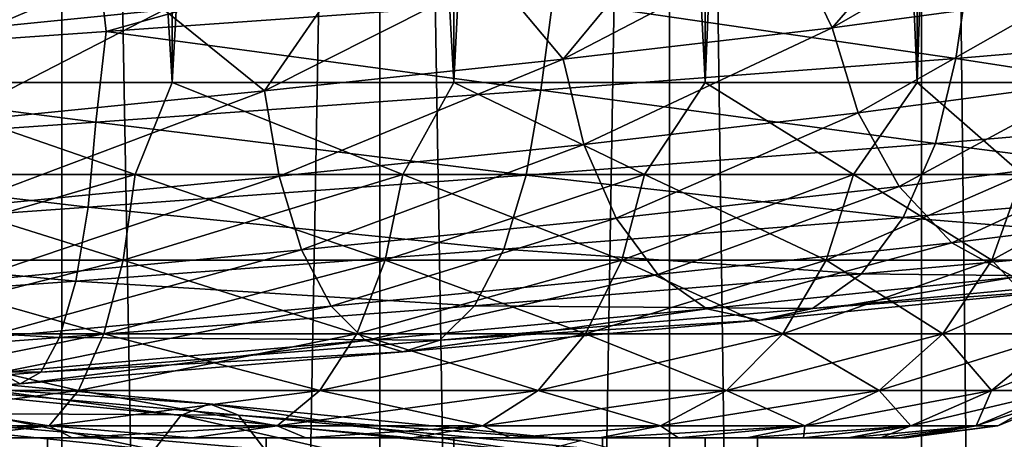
# Model space of a CAD drawing. Header units: metres. Extents: x -109 to 109, y -917 to 389.
# Tile 461 of 656: x 3 to 10, y -437 to -434. Entities that reach past the tile are written whole.
import ezdxf

# ---------------------------------------------------------------- set-up
doc = ezdxf.new("R2010")
doc.units = ezdxf.units.M
doc.layers.add('solid_24503124_XXX_01_SW0001_01', color=7, linetype='CONTINUOUS')

msp = doc.modelspace()

# ---------------------------------------------------------------- linework, layer by layer
at = {"layer": 'solid_24503124_XXX_01_SW0001_01'}
for points in [[(2.204994, -399, -388.454315), (2.204994, -434.5, -388.454315), (4.3349, -434.5, -389.060333)], [(4.3349, -399, -389.060333), (2.204994, -399, -388.454315), (4.3349, -434.5, -389.060333)], [(4.3349, -399, -411.439667), (4.3349, -434.5, -411.439667), (2.204994, -434.5, -412.045685)], [(2.204994, -399, -412.045685), (4.3349, -399, -411.439667), (2.204994, -434.5, -412.045685)], [(4.3349, -399, -389.060333), (4.3349, -434.5, -389.060333), (6.317186, -434.5, -390.047394)], [(6.317186, -399, -390.047394), (4.3349, -399, -389.060333), (6.317186, -434.5, -390.047394)], [(6.317186, -399, -410.452606), (6.317186, -434.5, -410.452606), (4.3349, -434.5, -411.439667)], [(4.3349, -399, -411.439667), (6.317186, -399, -410.452606), (4.3349, -434.5, -411.439667)], [(6.317186, -399, -390.047394), (6.317186, -434.5, -390.047394), (8.084348, -434.5, -391.381897)], [(8.084348, -399, -391.381897), (6.317186, -399, -390.047394), (8.084348, -434.5, -391.381897)], [(8.084348, -399, -409.118103), (8.084348, -434.5, -409.118103), (6.317186, -434.5, -410.452606)], [(6.317186, -399, -410.452606), (8.084348, -399, -409.118103), (6.317186, -434.5, -410.452606)], [(8.084348, -399, -391.381897), (8.084348, -434.5, -391.381897), (9.576207, -434.5, -393.018372)], [(9.576207, -399, -393.018372), (8.084348, -399, -391.381897), (9.576207, -434.5, -393.018372)], [(9.576207, -399, -407.481628), (9.576207, -434.5, -407.481628), (8.084348, -434.5, -409.118103)], [(8.084348, -399, -409.118103), (9.576207, -399, -407.481628), (8.084348, -434.5, -409.118103)], [(9.576207, -399, -393.018372), (9.576207, -434.5, -393.018372), (10.74196, -434.5, -394.901154)], [(10.74196, -399, -394.901154), (9.576207, -399, -393.018372), (10.74196, -434.5, -394.901154)], [(10.74196, -399, -405.598846), (10.74196, -434.5, -405.598846), (9.576207, -434.5, -407.481628)], [(9.576207, -399, -407.481628), (10.74196, -399, -405.598846), (9.576207, -434.5, -407.481628)], [(1.199402, -410, 12.944548), (1.198704, -535, 12.944597), (3.557269, -535, 12.503851)], [(1.19961, -410, -12.944529), (3.557269, -535, -12.503851), (1.198704, -535, -12.944597)], [(1.199402, -410, 12.944548), (3.557269, -535, 12.503851), (3.557692, -410, 12.503706)], [(3.557568, -410, -12.503741), (3.557269, -535, -12.503851), (1.19961, -410, -12.944529)], [(3.557692, -410, 12.503706), (3.557269, -535, 12.503851), (5.795265, -535, 11.636799)], [(5.79467, -410, -11.637084), (5.795265, -535, -11.636799), (3.557269, -535, -12.503851)], [(5.79467, -410, -11.637084), (3.557269, -535, -12.503851), (3.557568, -410, -12.503741)], [(3.557692, -410, 12.503706), (5.795265, -535, 11.636799), (5.794521, -410, 11.637158)], [(5.794521, -410, 11.637158), (5.795265, -535, 11.636799), (7.834196, -535, 10.374236)], [(5.794521, -410, 11.637158), (7.834196, -535, 10.374236), (7.834294, -410, 10.374181)], [(7.834188, -410, -10.374262), (5.795265, -535, -11.636799), (5.79467, -410, -11.637084)], [(7.834188, -410, -10.374262), (7.834196, -535, -10.374236), (5.795265, -535, -11.636799)], [(7.834188, -410, -10.374262), (9.606456, -535, -8.758754), (7.834196, -535, -10.374236)], [(9.607141, -410, -8.758013), (9.606456, -535, -8.758754), (7.834188, -410, -10.374262)], [(7.834294, -410, 10.374181), (7.834196, -535, 10.374236), (9.606456, -535, 8.758754)], [(7.834294, -410, 10.374181), (9.606456, -535, 8.758754), (9.607066, -410, 8.758096)], [(9.607066, -410, 8.758096), (9.606456, -535, 8.758754), (11.053084, -535, 6.843201)], [(11.052779, -410, -6.843673), (11.053084, -535, -6.843201), (9.606456, -535, -8.758754)], [(11.052779, -410, -6.843673), (9.606456, -535, -8.758754), (9.607141, -410, -8.758013)], [(9.607066, -410, 8.758096), (11.053084, -535, 6.843201), (11.052835, -410, 6.84358)], [(8.977193, -434.115753, 10.214256), (9.613225, -433.386261, 9.478174), (10.458825, -433.266937, 8.535182)], [(10.600229, -433.895691, 8.517515), (8.977193, -434.115753, 10.214256), (10.458825, -433.266937, 8.535182)], [(4.983043, -433.290161, 12.650865), (3.056157, -434.113098, 13.148676), (2.732129, -433.514954, 13.31869)], [(4.983043, -433.290161, 12.650865), (4.27761, -433.990753, 12.804062), (3.056157, -434.113098, 13.148676)], [(6.926971, -433.283905, 17.586075), (3.797956, -433.508698, 18.514425), (3.87044, -434.143372, 18.600361)], [(6.926971, -433.283905, 17.586075), (3.87044, -434.143372, 18.600361), (7.013315, -433.918579, 17.658213)], [(8.977193, -434.115753, 10.214256), (8.682732, -433.505981, 10.336784), (9.613225, -433.386261, 9.478174)], [(12.58093, -433.473969, 14.23753), (9.941589, -433.69574, 16.190178), (12.478777, -434.109497, 14.19836)], [(3.797956, -433.508698, 18.514425), (0.556097, -433.735077, 18.892897), (0.617241, -434.369385, 18.989861)], [(3.797956, -433.508698, 18.514425), (0.617241, -434.369385, 18.989861), (3.87044, -434.143372, 18.600361)], [(7.085695, -434.337372, 11.606003), (7.672497, -433.626556, 11.106738), (8.682732, -433.505981, 10.336784)], [(8.977193, -434.115753, 10.214256), (7.085695, -434.337372, 11.606003), (8.682732, -433.505981, 10.336784)], [(7.085695, -434.337372, 11.606003), (6.59323, -433.747772, 11.779764), (7.672497, -433.626556, 11.106738)], [(4.983748, -434.560608, 12.652656), (5.459175, -433.86908, 12.346911), (6.59323, -433.747772, 11.779764)], [(7.085695, -434.337372, 11.606003), (4.983748, -434.560608, 12.652656), (6.59323, -433.747772, 11.779764)], [(9.941589, -433.69574, 16.190178), (7.013315, -433.918579, 17.658213), (9.849493, -434.331116, 16.132963)], [(9.941589, -433.69574, 16.190178), (9.849493, -434.331116, 16.132963), (12.478777, -434.109497, 14.19836)], [(4.983748, -434.560608, 12.652656), (4.27761, -433.990753, 12.804062), (5.459175, -433.86908, 12.346911)], [(7.013315, -433.918579, 17.658213), (3.87044, -434.143372, 18.600361), (6.927676, -434.554352, 17.587866)], [(7.013315, -433.918579, 17.658213), (6.927676, -434.554352, 17.587866), (9.849493, -434.331116, 16.132963)], [(9.161807, -434.714325, 10.424311), (8.977193, -434.115753, 10.214256), (10.600229, -433.895691, 8.517515)], [(10.818222, -434.494263, 8.692677), (9.161807, -434.714325, 10.424311), (10.600229, -433.895691, 8.517515)], [(2.732516, -434.7854, 13.320576), (3.056157, -434.113098, 13.148676), (4.27761, -433.990753, 12.804062)], [(4.983748, -434.560608, 12.652656), (2.732516, -434.7854, 13.320576), (4.27761, -433.990753, 12.804062)], [(3.87044, -434.143372, 18.600361), (0.617241, -434.369385, 18.989861), (3.798342, -434.779144, 18.51631)], [(3.87044, -434.143372, 18.600361), (3.798342, -434.779144, 18.51631), (6.927676, -434.554352, 17.587866)], [(7.231411, -434.935974, 11.844678), (7.085695, -434.337372, 11.606003), (8.977193, -434.115753, 10.214256)], [(9.161807, -434.714325, 10.424311), (7.231411, -434.935974, 11.844678), (8.977193, -434.115753, 10.214256)], [(12.478777, -434.109497, 14.19836), (9.849493, -434.331116, 16.132963), (12.29527, -434.708679, 13.989567)], [(0.617241, -434.369385, 18.989861), (0.556153, -435.005524, 18.894821), (3.798342, -434.779144, 18.51631)], [(5.086239, -435.15921, 12.912856), (4.983748, -434.560608, 12.652656), (7.085695, -434.337372, 11.606003)], [(7.231411, -434.935974, 11.844678), (5.086239, -435.15921, 12.912856), (7.085695, -434.337372, 11.606003)], [(9.849493, -434.331116, 16.132963), (6.927676, -434.554352, 17.587866), (9.704652, -434.930328, 15.89572)], [(9.849493, -434.331116, 16.132963), (9.704652, -434.930328, 15.89572), (12.29527, -434.708679, 13.989567)], [(2.204994, -434.5, -388.454315), (2.068986, -435.147034, -388.516205), (4.075107, -435.147034, -389.053741)], [(2.204994, -434.5, -412.045685), (4.075107, -435.147034, -411.446259), (2.068986, -435.147034, -411.983795)], [(4.3349, -434.5, -389.060333), (2.204994, -434.5, -388.454315), (4.075107, -435.147034, -389.053741)], [(2.204994, -434.5, -412.045685), (4.3349, -434.5, -411.439667), (4.075107, -435.147034, -411.446259)], [(4.3349, -434.5, -389.060333), (4.075107, -435.147034, -389.053741), (5.957407, -435.147034, -389.931458)], [(4.3349, -434.5, -411.439667), (5.957407, -435.147034, -410.568542), (4.075107, -435.147034, -411.446259)], [(6.317186, -434.5, -390.047394), (4.3349, -434.5, -389.060333), (5.957407, -435.147034, -389.931458)], [(4.3349, -434.5, -411.439667), (6.317186, -434.5, -410.452606), (5.957407, -435.147034, -410.568542)], [(6.317186, -434.5, -390.047394), (5.957407, -435.147034, -389.931458), (7.658695, -435.147034, -391.122711)], [(6.317186, -434.5, -410.452606), (7.658695, -435.147034, -409.377289), (5.957407, -435.147034, -410.568542)], [(8.084348, -434.5, -391.381897), (6.317186, -434.5, -390.047394), (7.658695, -435.147034, -391.122711)], [(6.317186, -434.5, -410.452606), (8.084348, -434.5, -409.118103), (7.658695, -435.147034, -409.377289)], [(8.084348, -434.5, -391.381897), (7.658695, -435.147034, -391.122711), (9.127277, -435.147034, -392.591309)], [(8.084348, -434.5, -409.118103), (9.127277, -435.147034, -407.908691), (7.658695, -435.147034, -409.377289)], [(9.576207, -434.5, -393.018372), (8.084348, -434.5, -391.381897), (9.127277, -435.147034, -392.591309)], [(8.084348, -434.5, -409.118103), (9.576207, -434.5, -407.481628), (9.127277, -435.147034, -407.908691)], [(9.576207, -434.5, -393.018372), (9.127277, -435.147034, -392.591309), (10.318532, -435.147034, -394.292603)], [(9.576207, -434.5, -407.481628), (10.318532, -435.147034, -406.207397), (9.127277, -435.147034, -407.908691)], [(9.448726, -435.232086, 10.750766), (9.161807, -434.714325, 10.424311), (10.818222, -434.494263, 8.692677)], [(11.157013, -435.012024, 8.964903), (9.448726, -435.232086, 10.750766), (10.818222, -434.494263, 8.692677)], [(10.74196, -434.5, -394.901154), (9.576207, -434.5, -393.018372), (10.318532, -435.147034, -394.292603)], [(9.576207, -434.5, -407.481628), (10.74196, -434.5, -405.598846), (10.318532, -435.147034, -406.207397)], [(2.788709, -435.384003, 13.594511), (2.732516, -434.7854, 13.320576), (4.983748, -434.560608, 12.652656)], [(5.086239, -435.15921, 12.912856), (2.788709, -435.384003, 13.594511), (4.983748, -434.560608, 12.652656)], [(6.927676, -434.554352, 17.587866), (3.798342, -434.779144, 18.51631), (6.825801, -435.153564, 17.329227)], [(6.927676, -434.554352, 17.587866), (6.825801, -435.153564, 17.329227), (9.704652, -434.930328, 15.89572)], [(7.457875, -435.453735, 12.215615), (7.231411, -434.935974, 11.844678), (9.161807, -434.714325, 10.424311)], [(9.448726, -435.232086, 10.750766), (7.457875, -435.453735, 12.215615), (9.161807, -434.714325, 10.424311)], [(12.29527, -434.708679, 13.989567), (9.704652, -434.930328, 15.89572), (12.00929, -435.227448, 13.664178)], [(3.798342, -434.779144, 18.51631), (0.556153, -435.005524, 18.894821), (3.742486, -435.378357, 18.244019)], [(3.798342, -434.779144, 18.51631), (3.742486, -435.378357, 18.244019), (6.825801, -435.153564, 17.329227)], [(9.704652, -434.930328, 15.89572), (6.825801, -435.153564, 17.329227), (9.478928, -435.449097, 15.525994)], [(9.704652, -434.930328, 15.89572), (9.478928, -435.449097, 15.525994), (12.00929, -435.227448, 13.664178)], [(5.245523, -435.676971, 13.317245), (5.086239, -435.15921, 12.912856), (7.231411, -434.935974, 11.844678)], [(7.457875, -435.453735, 12.215615), (5.245523, -435.676971, 13.317245), (7.231411, -434.935974, 11.844678)], [(0.556153, -435.005524, 18.894821), (0.547975, -435.604736, 18.616962), (3.742486, -435.378357, 18.244019)], [(9.820876, -435.628601, 11.1742), (9.448726, -435.232086, 10.750766), (11.157013, -435.012024, 8.964903)], [(11.596448, -435.408539, 9.317998), (9.820876, -435.628601, 11.1742), (11.157013, -435.012024, 8.964903)], [(2.068986, -435.147034, -388.516205), (2.02556, -435.75058, -388.762482), (3.989575, -435.75058, -389.288727)], [(4.075107, -435.147034, -411.446259), (3.989575, -435.75058, -411.211273), (2.02556, -435.75058, -411.737518)], [(2.068986, -435.147034, -411.983795), (4.075107, -435.147034, -411.446259), (2.02556, -435.75058, -411.737518)], [(4.075107, -435.147034, -389.053741), (2.068986, -435.147034, -388.516205), (3.989575, -435.75058, -389.288727)], [(2.876043, -435.901764, 14.020247), (2.788709, -435.384003, 13.594511), (5.086239, -435.15921, 12.912856)], [(5.245523, -435.676971, 13.317245), (2.876043, -435.901764, 14.020247), (5.086239, -435.15921, 12.912856)], [(6.825801, -435.153564, 17.329227), (3.742486, -435.378357, 18.244019), (6.667037, -435.672333, 16.926161)], [(4.075107, -435.147034, -389.053741), (3.989575, -435.75058, -389.288727), (5.832368, -435.75058, -390.148041)], [(5.957407, -435.147034, -410.568542), (5.832368, -435.75058, -410.351959), (3.989575, -435.75058, -411.211273)], [(4.075107, -435.147034, -411.446259), (5.957407, -435.147034, -410.568542), (3.989575, -435.75058, -411.211273)], [(5.957407, -435.147034, -389.931458), (4.075107, -435.147034, -389.053741), (5.832368, -435.75058, -390.148041)], [(5.957407, -435.147034, -389.931458), (5.832368, -435.75058, -390.148041), (7.497948, -435.75058, -391.314301)], [(7.658695, -435.147034, -409.377289), (7.497948, -435.75058, -409.185699), (5.832368, -435.75058, -410.351959)], [(5.957407, -435.147034, -410.568542), (7.658695, -435.147034, -409.377289), (5.832368, -435.75058, -410.351959)], [(7.658695, -435.147034, -391.122711), (5.957407, -435.147034, -389.931458), (7.497948, -435.75058, -391.314301)], [(6.825801, -435.153564, 17.329227), (6.667037, -435.672333, 16.926161), (9.478928, -435.449097, 15.525994)], [(7.658695, -435.147034, -391.122711), (7.497948, -435.75058, -391.314301), (8.935706, -435.75058, -392.752045)], [(9.127277, -435.147034, -407.908691), (8.935706, -435.75058, -407.747955), (7.497948, -435.75058, -409.185699)], [(7.658695, -435.147034, -409.377289), (9.127277, -435.147034, -407.908691), (7.497948, -435.75058, -409.185699)], [(9.127277, -435.147034, -392.591309), (7.658695, -435.147034, -391.122711), (8.935706, -435.75058, -392.752045)], [(9.127277, -435.147034, -392.591309), (8.935706, -435.75058, -392.752045), (10.101958, -435.75058, -394.417633)], [(10.318532, -435.147034, -406.207397), (10.101958, -435.75058, -406.082367), (8.935706, -435.75058, -407.747955)], [(9.127277, -435.147034, -407.908691), (10.318532, -435.147034, -406.207397), (8.935706, -435.75058, -407.747955)], [(10.318532, -435.147034, -394.292603), (9.127277, -435.147034, -392.591309), (10.101958, -435.75058, -394.417633)], [(10.318532, -435.147034, -394.292603), (10.101958, -435.75058, -394.417633), (10.961267, -435.75058, -396.260437)], [(11.196263, -435.147034, -404.325104), (10.961267, -435.75058, -404.239563), (10.101958, -435.75058, -406.082367)], [(10.318532, -435.147034, -406.207397), (11.196263, -435.147034, -404.325104), (10.101958, -435.75058, -406.082367)], [(7.751614, -435.85022, 12.696744), (7.457875, -435.453735, 12.215615), (9.448726, -435.232086, 10.750766)], [(9.820876, -435.628601, 11.1742), (7.751614, -435.85022, 12.696744), (9.448726, -435.232086, 10.750766)], [(12.00929, -435.227448, 13.664178), (9.478928, -435.449097, 15.525994), (11.637906, -435.625366, 13.241617)], [(3.742486, -435.378357, 18.244019), (0.547975, -435.604736, 18.616962), (3.655438, -435.897125, 17.819674)], [(3.742486, -435.378357, 18.244019), (3.655438, -435.897125, 17.819674), (6.667037, -435.672333, 16.926161)], [(10.258319, -435.870178, 11.671923), (9.820876, -435.628601, 11.1742), (11.596448, -435.408539, 9.317998)], [(5.452125, -436.073456, 13.841763), (5.245523, -435.676971, 13.317245), (7.457875, -435.453735, 12.215615)], [(7.751614, -435.85022, 12.696744), (5.452125, -436.073456, 13.841763), (7.457875, -435.453735, 12.215615)], [(9.478928, -435.449097, 15.525994), (6.667037, -435.672333, 16.926161), (9.185795, -435.847015, 15.045857)], [(9.478928, -435.449097, 15.525994), (9.185795, -435.847015, 15.045857), (11.637906, -435.625366, 13.241617)], [(0.547975, -435.604736, 18.616962), (0.535229, -436.123505, 18.183945), (3.655438, -435.897125, 17.819674)], [(11.637906, -435.625366, 13.241617), (9.185795, -435.847015, 15.045857), (11.200974, -435.868561, 12.744476)], [(2.98932, -436.298248, 14.572453), (2.876043, -435.901764, 14.020247), (5.245523, -435.676971, 13.317245)], [(5.452125, -436.073456, 13.841763), (2.98932, -436.298248, 14.572453), (5.245523, -435.676971, 13.317245)], [(6.667037, -435.672333, 16.926161), (3.655438, -435.897125, 17.819674), (6.460861, -436.070221, 16.402723)], [(6.667037, -435.672333, 16.926161), (6.460861, -436.070221, 16.402723), (9.185795, -435.847015, 15.045857)], [(8.096888, -436.091797, 13.262283), (7.751614, -435.85022, 12.696744), (9.820876, -435.628601, 11.1742)], [(10.258319, -435.870178, 11.671923), (8.096888, -436.091797, 13.262283), (9.820876, -435.628601, 11.1742)], [(2.02556, -435.75058, -388.762482), (1.956466, -436.268707, -389.154327), (3.853487, -436.268707, -389.662628)], [(3.989575, -435.75058, -411.211273), (3.853487, -436.268707, -410.837372), (1.956466, -436.268707, -411.345673)], [(2.02556, -435.75058, -411.737518), (3.989575, -435.75058, -411.211273), (1.956466, -436.268707, -411.345673)], [(3.989575, -435.75058, -389.288727), (2.02556, -435.75058, -388.762482), (3.853487, -436.268707, -389.662628)], [(3.989575, -435.75058, -389.288727), (3.853487, -436.268707, -389.662628), (5.63342, -436.268707, -390.492615)], [(5.832368, -435.75058, -410.351959), (5.63342, -436.268707, -410.007385), (3.853487, -436.268707, -410.837372)], [(3.989575, -435.75058, -411.211273), (5.832368, -435.75058, -410.351959), (3.853487, -436.268707, -410.837372)], [(5.832368, -435.75058, -390.148041), (3.989575, -435.75058, -389.288727), (5.63342, -436.268707, -390.492615)], [(5.832368, -435.75058, -390.148041), (5.63342, -436.268707, -390.492615), (7.242186, -436.268707, -391.61911)], [(7.497948, -435.75058, -409.185699), (7.242186, -436.268707, -408.88089), (5.63342, -436.268707, -410.007385)], [(5.832368, -435.75058, -410.351959), (7.497948, -435.75058, -409.185699), (5.63342, -436.268707, -410.007385)], [(7.497948, -435.75058, -391.314301), (5.832368, -435.75058, -390.148041), (7.242186, -436.268707, -391.61911)], [(7.497948, -435.75058, -391.314301), (7.242186, -436.268707, -391.61911), (8.630901, -436.268707, -393.007813)], [(8.935706, -435.75058, -407.747955), (8.630901, -436.268707, -407.492188), (7.242186, -436.268707, -408.88089)], [(7.497948, -435.75058, -409.185699), (8.935706, -435.75058, -407.747955), (7.242186, -436.268707, -408.88089)], [(8.935706, -435.75058, -392.752045), (7.497948, -435.75058, -391.314301), (8.630901, -436.268707, -393.007813)], [(8.935706, -435.75058, -392.752045), (8.630901, -436.268707, -393.007813), (9.757371, -436.268707, -394.616577)], [(10.101958, -435.75058, -406.082367), (9.757371, -436.268707, -405.883423), (8.630901, -436.268707, -407.492188)], [(8.935706, -435.75058, -407.747955), (10.101958, -435.75058, -406.082367), (8.630901, -436.268707, -407.492188)], [(10.101958, -435.75058, -394.417633), (8.935706, -435.75058, -392.752045), (9.757371, -436.268707, -394.616577)], [(10.101958, -435.75058, -394.417633), (9.757371, -436.268707, -394.616577), (10.587367, -436.268707, -396.396515)], [(10.961267, -435.75058, -404.239563), (10.587367, -436.268707, -404.103485), (9.757371, -436.268707, -405.883423)], [(10.101958, -435.75058, -406.082367), (10.961267, -435.75058, -404.239563), (9.757371, -436.268707, -405.883423)], [(10.961267, -435.75058, -396.260437), (10.101958, -435.75058, -394.417633), (10.587367, -436.268707, -396.396515)], [(3.655438, -435.897125, 17.819674), (0.535229, -436.123505, 18.183945), (3.542395, -436.295013, 17.268606)], [(3.655438, -435.897125, 17.819674), (3.542395, -436.295013, 17.268606), (6.460861, -436.070221, 16.402723)], [(5.694974, -436.315033, 14.458303), (5.452125, -436.073456, 13.841763), (7.751614, -435.85022, 12.696744)], [(8.096888, -436.091797, 13.262283), (5.694974, -436.315033, 14.458303), (7.751614, -435.85022, 12.696744)], [(9.185795, -435.847015, 15.045857), (6.460861, -436.070221, 16.402723), (8.840925, -436.090179, 14.480979)], [(8.468973, -436.171783, 13.871741), (8.096888, -436.091797, 13.262283), (10.258319, -435.870178, 11.671923)], [(10.729733, -435.950165, 12.208297), (8.468973, -436.171783, 13.871741), (10.258319, -435.870178, 11.671923)], [(9.185795, -435.847015, 15.045857), (8.840925, -436.090179, 14.480979), (11.200974, -435.868561, 12.744476)], [(11.200974, -435.868561, 12.744476), (8.840925, -436.090179, 14.480979), (10.729733, -435.950165, 12.208297)], [(8.840925, -436.090179, 14.480979), (8.468973, -436.171783, 13.871741), (10.729733, -435.950165, 12.208297)], [(3.12247, -436.539825, 15.221541), (2.98932, -436.298248, 14.572453), (5.452125, -436.073456, 13.841763)], [(5.694974, -436.315033, 14.458303), (3.12247, -436.539825, 15.221541), (5.452125, -436.073456, 13.841763)], [(6.460861, -436.070221, 16.402723), (3.542395, -436.295013, 17.268606), (6.218296, -436.313416, 15.786903)], [(5.956683, -436.39502, 15.122724), (5.694974, -436.315033, 14.458303), (8.096888, -436.091797, 13.262283)], [(8.468973, -436.171783, 13.871741), (5.956683, -436.39502, 15.122724), (8.096888, -436.091797, 13.262283)], [(6.460861, -436.070221, 16.402723), (6.218296, -436.313416, 15.786903), (8.840925, -436.090179, 14.480979)], [(8.840925, -436.090179, 14.480979), (6.218296, -436.313416, 15.786903), (8.468973, -436.171783, 13.871741)], [(0.535229, -436.123505, 18.183945), (0.518678, -436.521393, 17.621611), (3.542395, -436.295013, 17.268606)], [(6.218296, -436.313416, 15.786903), (5.956683, -436.39502, 15.122724), (8.468973, -436.171783, 13.871741)], [(3.542395, -436.295013, 17.268606), (0.518678, -436.521393, 17.621611), (3.4094, -436.538208, 16.620277)], [(1.956466, -436.268707, -389.154327), (1.866423, -436.666046, -389.664978), (3.676135, -436.666046, -390.149902)], [(3.853487, -436.268707, -410.837372), (3.676135, -436.666046, -410.350098), (1.866423, -436.666046, -410.835022)], [(1.956466, -436.268707, -411.345673), (3.853487, -436.268707, -410.837372), (1.866423, -436.666046, -410.835022)], [(3.853487, -436.268707, -389.662628), (1.956466, -436.268707, -389.154327), (3.676135, -436.666046, -390.149902)], [(3.265961, -436.619812, 15.921036), (3.12247, -436.539825, 15.221541), (5.694974, -436.315033, 14.458303)], [(5.956683, -436.39502, 15.122724), (3.265961, -436.619812, 15.921036), (5.694974, -436.315033, 14.458303)], [(3.542395, -436.295013, 17.268606), (3.4094, -436.538208, 16.620277), (6.218296, -436.313416, 15.786903)], [(6.218296, -436.313416, 15.786903), (3.4094, -436.538208, 16.620277), (5.956683, -436.39502, 15.122724)], [(3.853487, -436.268707, -389.662628), (3.676135, -436.666046, -390.149902), (5.37415, -436.666046, -390.941711)], [(5.63342, -436.268707, -410.007385), (5.37415, -436.666046, -409.558289), (3.676135, -436.666046, -410.350098)], [(3.853487, -436.268707, -410.837372), (5.63342, -436.268707, -410.007385), (3.676135, -436.666046, -410.350098)], [(5.63342, -436.268707, -390.492615), (3.853487, -436.268707, -389.662628), (5.37415, -436.666046, -390.941711)], [(5.63342, -436.268707, -390.492615), (5.37415, -436.666046, -390.941711), (6.908874, -436.666046, -392.016327)], [(7.242186, -436.268707, -408.88089), (6.908874, -436.666046, -408.483673), (5.37415, -436.666046, -409.558289)], [(5.63342, -436.268707, -410.007385), (7.242186, -436.268707, -408.88089), (5.37415, -436.666046, -409.558289)], [(7.242186, -436.268707, -391.61911), (5.63342, -436.268707, -390.492615), (6.908874, -436.666046, -392.016327)], [(7.242186, -436.268707, -391.61911), (6.908874, -436.666046, -392.016327), (8.233675, -436.666046, -393.341125)], [(8.630901, -436.268707, -407.492188), (8.233675, -436.666046, -407.158875), (6.908874, -436.666046, -408.483673)], [(7.242186, -436.268707, -408.88089), (8.630901, -436.268707, -407.492188), (6.908874, -436.666046, -408.483673)], [(8.630901, -436.268707, -393.007813), (7.242186, -436.268707, -391.61911), (8.233675, -436.666046, -393.341125)], [(8.630901, -436.268707, -393.007813), (8.233675, -436.666046, -393.341125), (9.3083, -436.666046, -394.875854)], [(9.757371, -436.268707, -405.883423), (9.3083, -436.666046, -405.624146), (8.233675, -436.666046, -407.158875)], [(8.630901, -436.268707, -407.492188), (9.757371, -436.268707, -405.883423), (8.233675, -436.666046, -407.158875)], [(9.757371, -436.268707, -394.616577), (8.630901, -436.268707, -393.007813), (9.3083, -436.666046, -394.875854)], [(9.757371, -436.268707, -394.616577), (9.3083, -436.666046, -394.875854), (10.100098, -436.666046, -396.573853)], [(10.587367, -436.268707, -404.103485), (10.100098, -436.666046, -403.926147), (9.3083, -436.666046, -405.624146)], [(9.757371, -436.268707, -405.883423), (10.587367, -436.268707, -404.103485), (9.3083, -436.666046, -405.624146)], [(10.587367, -436.268707, -396.396515), (9.757371, -436.268707, -394.616577), (10.100098, -436.666046, -396.573853)], [(10.587367, -436.268707, -396.396515), (10.100098, -436.666046, -396.573853), (10.585009, -436.666046, -398.383575)], [(11.095673, -436.268707, -402.206451), (10.585009, -436.666046, -402.116425), (10.100098, -436.666046, -403.926147)], [(10.587367, -436.268707, -404.103485), (11.095673, -436.268707, -402.206451), (10.100098, -436.666046, -403.926147)], [(3.4094, -436.538208, 16.620277), (3.265961, -436.619812, 15.921036), (5.956683, -436.39502, 15.122724)], [(0.518678, -436.521393, 17.621611), (0.499204, -436.764587, 16.960028), (3.4094, -436.538208, 16.620277)], [(1.767289, -436.583282, -15.430993), (4.395895, -436.841217, -14.896873), (1.84851, -436.501678, -16.140173)], [(1.84851, -436.501678, -16.140173), (4.597922, -436.759613, -15.581506), (1.929761, -436.581665, -16.849609)], [(4.395895, -436.841217, -14.896873), (4.597922, -436.759613, -15.581506), (1.84851, -436.501678, -16.140173)], [(3.265961, -436.619812, 15.921036), (0.478202, -436.846191, 16.246494), (3.12247, -436.539825, 15.221541)], [(3.4094, -436.538208, 16.620277), (0.499204, -436.764587, 16.960028), (3.265961, -436.619812, 15.921036)], [(1.691981, -436.826477, -14.773448), (4.208577, -437.084412, -14.262088), (1.767289, -436.583282, -15.430993)], [(4.208577, -437.084412, -14.262088), (4.395895, -436.841217, -14.896873), (1.767289, -436.583282, -15.430993)], [(1.929761, -436.581665, -16.849609), (4.800022, -436.8396, -16.266388), (2.005157, -436.823242, -17.507925)], [(4.597922, -436.759613, -15.581506), (4.800022, -436.8396, -16.266388), (1.929761, -436.581665, -16.849609)], [(0.499204, -436.764587, 16.960028), (0.478202, -436.846191, 16.246494), (3.265961, -436.619812, 15.921036)], [(1.866423, -436.666046, -389.664978), (1.761577, -436.915497, -390.259613), (3.46963, -436.915497, -390.717285)], [(3.676135, -436.666046, -410.350098), (3.46963, -436.915497, -409.782715), (1.761577, -436.915497, -410.240387)], [(1.866423, -436.666046, -410.835022), (3.676135, -436.666046, -410.350098), (1.761577, -436.915497, -410.240387)], [(3.676135, -436.666046, -390.149902), (1.866423, -436.666046, -389.664978), (3.46963, -436.915497, -390.717285)], [(3.676135, -436.666046, -390.149902), (3.46963, -436.915497, -390.717285), (5.072259, -436.915497, -391.4646)], [(5.37415, -436.666046, -409.558289), (5.072259, -436.915497, -409.0354), (3.46963, -436.915497, -409.782715)], [(3.676135, -436.666046, -410.350098), (5.37415, -436.666046, -409.558289), (3.46963, -436.915497, -409.782715)], [(5.37415, -436.666046, -390.941711), (3.676135, -436.666046, -390.149902), (5.072259, -436.915497, -391.4646)], [(5.37415, -436.666046, -390.941711), (5.072259, -436.915497, -391.4646), (6.520771, -436.915497, -392.478851)], [(6.908874, -436.666046, -408.483673), (6.520771, -436.915497, -408.021149), (5.072259, -436.915497, -409.0354)], [(5.37415, -436.666046, -409.558289), (6.908874, -436.666046, -408.483673), (5.072259, -436.915497, -409.0354)], [(6.908874, -436.666046, -392.016327), (5.37415, -436.666046, -390.941711), (6.520771, -436.915497, -392.478851)], [(6.908874, -436.666046, -392.016327), (6.520771, -436.915497, -392.478851), (7.771152, -436.915497, -393.729218)], [(8.233675, -436.666046, -407.158875), (7.771152, -436.915497, -406.770782), (6.520771, -436.915497, -408.021149)], [(6.908874, -436.666046, -408.483673), (8.233675, -436.666046, -407.158875), (6.520771, -436.915497, -408.021149)], [(8.233675, -436.666046, -393.341125), (6.908874, -436.666046, -392.016327), (7.771152, -436.915497, -393.729218)], [(8.233675, -436.666046, -393.341125), (7.771152, -436.915497, -393.729218), (8.785411, -436.915497, -395.177734)], [(9.3083, -436.666046, -405.624146), (8.785411, -436.915497, -405.322266), (7.771152, -436.915497, -406.770782)], [(8.233675, -436.666046, -407.158875), (9.3083, -436.666046, -405.624146), (7.771152, -436.915497, -406.770782)], [(9.3083, -436.666046, -394.875854), (8.233675, -436.666046, -393.341125), (8.785411, -436.915497, -395.177734)], [(9.3083, -436.666046, -394.875854), (8.785411, -436.915497, -395.177734), (9.532729, -436.915497, -396.780365)], [(10.100098, -436.666046, -403.926147), (9.532729, -436.915497, -403.719635), (8.785411, -436.915497, -405.322266)], [(9.3083, -436.666046, -405.624146), (10.100098, -436.666046, -403.926147), (8.785411, -436.915497, -405.322266)], [(10.100098, -436.666046, -396.573853), (9.3083, -436.666046, -394.875854), (9.532729, -436.915497, -396.780365)], [(10.100098, -436.666046, -396.573853), (9.532729, -436.915497, -396.780365), (9.9904, -436.915497, -398.488434)], [(10.585009, -436.666046, -402.116425), (9.9904, -436.915497, -402.011566), (9.532729, -436.915497, -403.719635)], [(10.100098, -436.666046, -403.926147), (10.585009, -436.666046, -402.116425), (9.532729, -436.915497, -403.719635)], [(10.585009, -436.666046, -398.383575), (9.9904, -436.915497, -398.488434), (10.144519, -436.915497, -400.25)], [(10.585009, -436.666046, -398.383575), (10.100098, -436.666046, -396.573853), (9.9904, -436.915497, -398.488434)], [(10.7483, -436.666046, -400.25), (10.144519, -436.915497, -400.25), (9.9904, -436.915497, -402.011566)], [(10.585009, -436.666046, -402.116425), (10.7483, -436.666046, -400.25), (9.9904, -436.915497, -402.011566)], [(10.7483, -436.666046, -400.25), (10.585009, -436.666046, -398.383575), (10.144519, -436.915497, -400.25)], [(4.395895, -436.841217, -14.896873), (6.893107, -437.100739, -13.918874), (4.597922, -436.759613, -15.581506)], [(4.597922, -436.759613, -15.581506), (7.209901, -437.019135, -14.55856), (4.800022, -436.8396, -16.266388)], [(6.893107, -437.100739, -13.918874), (7.209901, -437.019135, -14.55856), (4.597922, -436.759613, -15.581506)], [(1.627971, -437.224365, -14.214546), (4.04936, -437.4823, -13.722532), (1.691981, -436.826477, -14.773448)], [(4.04936, -437.4823, -13.722532), (4.208577, -437.084412, -14.262088), (1.691981, -436.826477, -14.773448)], [(2.005157, -436.823242, -17.507925), (4.987559, -437.081177, -16.901915), (2.069299, -437.219727, -18.06798)], [(4.800022, -436.8396, -16.266388), (4.987559, -437.081177, -16.901915), (2.005157, -436.823242, -17.507925)], [(4.208577, -437.084412, -14.262088), (6.599378, -437.343933, -13.325764), (4.395895, -436.841217, -14.896873)], [(6.599378, -437.343933, -13.325764), (6.893107, -437.100739, -13.918874), (4.395895, -436.841217, -14.896873)], [(4.800022, -436.8396, -16.266388), (7.526811, -437.099121, -15.198478), (4.987559, -437.081177, -16.901915)], [(7.209901, -437.019135, -14.55856), (7.526811, -437.099121, -15.198478), (4.800022, -436.8396, -16.266388)], [(3.46963, -436.915497, -390.717285), (1.761577, -436.915497, -390.259613), (2.752381, -437, -391.157471)], [(1.761577, -436.915497, -410.240387), (3.46963, -436.915497, -409.782715), (1.847044, -437, -409.568726)], [(3.46963, -436.915497, -409.782715), (2.752381, -437, -409.342529), (1.847044, -437, -409.568726)], [(3.46963, -436.915497, -390.717285), (2.752381, -437, -391.157471), (3.630845, -437, -391.471222)], [(3.46963, -436.915497, -409.782715), (3.630845, -437, -409.028778), (2.752381, -437, -409.342529)], [(3.46963, -436.915497, -390.717285), (3.630845, -437, -391.471222), (4.473849, -437, -391.869385)], [(5.072259, -436.915497, -391.4646), (3.46963, -436.915497, -390.717285), (4.473849, -437, -391.869385)], [(3.46963, -436.915497, -409.782715), (5.072259, -436.915497, -409.0354), (3.630845, -437, -409.028778)], [(5.072259, -436.915497, -409.0354), (4.473849, -437, -408.630615), (3.630845, -437, -409.028778)], [(5.072259, -436.915497, -391.4646), (4.473849, -437, -391.869385), (5.274185, -437, -392.348541)], [(5.072259, -436.915497, -409.0354), (5.274185, -437, -408.151459), (4.473849, -437, -408.630615)], [(5.072259, -436.915497, -391.4646), (5.274185, -437, -392.348541), (6.023733, -437, -392.903931)], [(6.520771, -436.915497, -392.478851), (5.072259, -436.915497, -391.4646), (6.023733, -437, -392.903931)], [(5.072259, -436.915497, -409.0354), (6.520771, -436.915497, -408.021149), (5.274185, -437, -408.151459)], [(6.520771, -436.915497, -408.021149), (6.023733, -437, -407.596069), (5.274185, -437, -408.151459)], [(6.520771, -436.915497, -392.478851), (6.023733, -437, -392.903931), (6.714973, -437, -393.529938)], [(6.520771, -436.915497, -408.021149), (6.714973, -437, -406.970062), (6.023733, -437, -407.596069)], [(7.771152, -436.915497, -393.729218), (6.520771, -436.915497, -392.478851), (6.714973, -437, -393.529938)], [(6.520771, -436.915497, -408.021149), (7.771152, -436.915497, -406.770782), (6.714973, -437, -406.970062)], [(7.771152, -436.915497, -393.729218), (6.714973, -437, -393.529938), (7.34165, -437, -394.220886)], [(7.771152, -436.915497, -406.770782), (7.34165, -437, -406.279114), (6.714973, -437, -406.970062)], [(7.771152, -436.915497, -393.729218), (7.34165, -437, -394.220886), (7.897474, -437, -394.969849)], [(8.785411, -436.915497, -405.322266), (7.897474, -437, -405.530151), (7.34165, -437, -406.279114)], [(7.771152, -436.915497, -406.770782), (8.785411, -436.915497, -405.322266), (7.34165, -437, -406.279114)], [(8.785411, -436.915497, -395.177734), (7.771152, -436.915497, -393.729218), (7.897474, -437, -394.969849)], [(8.785411, -436.915497, -395.177734), (7.897474, -437, -394.969849), (8.377202, -437, -395.769775)], [(8.785411, -436.915497, -405.322266), (8.377202, -437, -404.730225), (7.897474, -437, -405.530151)], [(8.785411, -436.915497, -395.177734), (8.377202, -437, -395.769775), (8.776195, -437, -396.612915)], [(9.532729, -436.915497, -403.719635), (8.776195, -437, -403.887085), (8.377202, -437, -404.730225)], [(8.785411, -436.915497, -405.322266), (9.532729, -436.915497, -403.719635), (8.377202, -437, -404.730225)], [(9.532729, -436.915497, -396.780365), (8.776195, -437, -396.612915), (9.090531, -437, -397.490967)], [(9.532729, -436.915497, -396.780365), (8.785411, -436.915497, -395.177734), (8.776195, -437, -396.612915)], [(9.532729, -436.915497, -403.719635), (9.090531, -437, -403.009033), (8.776195, -437, -403.887085)], [(9.532729, -436.915497, -396.780365), (9.090531, -437, -397.490967), (9.317292, -437, -398.395813)], [(9.9904, -436.915497, -402.011566), (9.317292, -437, -402.104187), (9.090531, -437, -403.009033)], [(9.532729, -436.915497, -403.719635), (9.9904, -436.915497, -402.011566), (9.090531, -437, -403.009033)], [(9.9904, -436.915497, -398.488434), (9.317292, -437, -398.395813), (9.454207, -437, -399.318359)], [(9.9904, -436.915497, -398.488434), (9.532729, -436.915497, -396.780365), (9.317292, -437, -398.395813)], [(9.9904, -436.915497, -402.011566), (9.454207, -437, -401.181641), (9.317292, -437, -402.104187)], [(9.9904, -436.915497, -398.488434), (9.454207, -437, -399.318359), (9.499994, -437, -400.25)], [(10.144519, -436.915497, -400.25), (9.499994, -437, -400.25), (9.454207, -437, -401.181641)], [(9.9904, -436.915497, -402.011566), (10.144519, -436.915497, -400.25), (9.454207, -437, -401.181641)], [(10.144519, -436.915497, -400.25), (9.9904, -436.915497, -398.488434), (9.499994, -437, -400.25)], [(3.457262, -701, -392.234863), (3.457402, -437, -392.234924), (1.767193, -437, -391.68573)], [(1.847044, -437, -390.931274), (1.767193, -437, -391.68573), (3.457402, -437, -392.234924)], [(1.767249, -701, -391.68576), (3.457262, -701, -392.234863), (1.767193, -437, -391.68573)], [(1.767249, -701, -408.31424), (1.767193, -437, -408.31427), (3.457402, -437, -407.765076)], [(2.752381, -437, -409.342529), (3.457402, -437, -407.765076), (1.767193, -437, -408.31427)], [(3.457262, -701, -407.765137), (1.767249, -701, -408.31424), (3.457402, -437, -407.765076)], [(2.752381, -437, -391.157471), (1.847044, -437, -390.931274), (3.457402, -437, -392.234924)], [(3.630845, -437, -391.471222), (2.752381, -437, -391.157471), (3.457402, -437, -392.234924)], [(2.752381, -437, -409.342529), (3.630845, -437, -409.028778), (3.457402, -437, -407.765076)], [(3.457262, -701, -392.234863), (4.996175, -701, -393.123352), (3.457402, -437, -392.234924)], [(3.457262, -701, -407.765137), (3.457402, -437, -407.765076), (4.996158, -437, -406.876648)], [(4.996175, -701, -406.876648), (3.457262, -701, -407.765137), (4.996158, -437, -406.876648)], [(4.996175, -701, -393.123352), (4.996158, -437, -393.123352), (3.457402, -437, -392.234924)], [(3.630845, -437, -391.471222), (3.457402, -437, -392.234924), (4.996158, -437, -393.123352)], [(4.473849, -437, -408.630615), (4.996158, -437, -406.876648), (3.457402, -437, -407.765076)], [(3.630845, -437, -409.028778), (4.473849, -437, -408.630615), (3.457402, -437, -407.765076)], [(4.473849, -437, -391.869385), (3.630845, -437, -391.471222), (4.996158, -437, -393.123352)], [(5.274185, -437, -392.348541), (4.473849, -437, -391.869385), (4.996158, -437, -393.123352)], [(4.473849, -437, -408.630615), (5.274185, -437, -408.151459), (4.996158, -437, -406.876648)], [(4.996175, -701, -393.123352), (6.316738, -437, -394.312408), (4.996158, -437, -393.123352)], [(5.274185, -437, -392.348541), (4.996158, -437, -393.123352), (6.316738, -437, -394.312408)], [(4.996175, -701, -406.876648), (4.996158, -437, -406.876648), (6.316738, -437, -405.687592)], [(6.023733, -437, -407.596069), (6.316738, -437, -405.687592), (4.996158, -437, -406.876648)], [(5.274185, -437, -408.151459), (6.023733, -437, -407.596069), (4.996158, -437, -406.876648)], [(4.996175, -701, -393.123352), (6.316731, -701, -394.312378), (6.316738, -437, -394.312408)], [(6.316731, -701, -405.687622), (4.996175, -701, -406.876648), (6.316738, -437, -405.687592)], [(6.023733, -437, -392.903931), (5.274185, -437, -392.348541), (6.316738, -437, -394.312408)], [(6.714973, -437, -393.529938), (6.023733, -437, -392.903931), (6.316738, -437, -394.312408)], [(6.023733, -437, -407.596069), (6.714973, -437, -406.970062), (6.316738, -437, -405.687592)], [(6.316731, -701, -394.312378), (7.361216, -701, -395.75), (6.316738, -437, -394.312408)], [(6.316731, -701, -405.687622), (6.316738, -437, -405.687592), (7.361266, -437, -404.249908)], [(7.361216, -701, -404.25), (6.316731, -701, -405.687622), (7.361266, -437, -404.249908)], [(7.361216, -701, -395.75), (7.361266, -437, -395.750092), (6.316738, -437, -394.312408)], [(6.714973, -437, -393.529938), (6.316738, -437, -394.312408), (7.361266, -437, -395.750092)], [(7.34165, -437, -406.279114), (7.361266, -437, -404.249908), (6.316738, -437, -405.687592)], [(6.714973, -437, -406.970062), (7.34165, -437, -406.279114), (6.316738, -437, -405.687592)], [(7.34165, -437, -394.220886), (6.714973, -437, -393.529938), (7.361266, -437, -395.750092)], [(7.897474, -437, -394.969849), (7.34165, -437, -394.220886), (7.361266, -437, -395.750092)], [(7.34165, -437, -406.279114), (7.897474, -437, -405.530151), (7.361266, -437, -404.249908)], [(7.361216, -701, -395.75), (8.083981, -701, -397.373352), (7.361266, -437, -395.750092)], [(7.361216, -701, -404.25), (7.361266, -437, -404.249908), (8.083978, -437, -402.626648)], [(8.083981, -701, -402.626648), (7.361216, -701, -404.25), (8.083978, -437, -402.626648)], [(8.083981, -701, -397.373352), (8.083978, -437, -397.373352), (7.361266, -437, -395.750092)], [(7.897474, -437, -394.969849), (7.361266, -437, -395.750092), (8.083978, -437, -397.373352)], [(7.897474, -437, -405.530151), (8.083978, -437, -402.626648), (7.361266, -437, -404.249908)], [(8.377202, -437, -395.769775), (7.897474, -437, -394.969849), (8.083978, -437, -397.373352)], [(7.897474, -437, -405.530151), (8.377202, -437, -404.730225), (8.083978, -437, -402.626648)], [(8.083981, -701, -397.373352), (8.453425, -437, -399.111481), (8.083978, -437, -397.373352)], [(8.377202, -437, -395.769775), (8.083978, -437, -397.373352), (8.453425, -437, -399.111481)], [(8.083981, -701, -402.626648), (8.083978, -437, -402.626648), (8.453425, -437, -400.888519)], [(8.377202, -437, -404.730225), (8.453425, -437, -400.888519), (8.083978, -437, -402.626648)], [(8.083981, -701, -397.373352), (8.453436, -701, -399.111511), (8.453425, -437, -399.111481)], [(8.453436, -701, -400.888489), (8.083981, -701, -402.626648), (8.453425, -437, -400.888519)], [(8.776195, -437, -403.887085), (8.377202, -437, -395.769775), (8.453425, -437, -399.111481)], [(8.377202, -437, -404.730225), (8.776195, -437, -403.887085), (8.453425, -437, -400.888519)], [(8.776195, -437, -403.887085), (8.776195, -437, -396.612915), (8.377202, -437, -395.769775)], [(8.453436, -701, -400.888489), (8.453425, -437, -400.888519), (8.453425, -437, -399.111481)], [(8.776195, -437, -403.887085), (8.453425, -437, -399.111481), (8.453425, -437, -400.888519)], [(8.453436, -701, -399.111511), (8.453436, -701, -400.888489), (8.453425, -437, -399.111481)], [(9.090531, -437, -403.009033), (9.090531, -437, -397.490967), (8.776195, -437, -396.612915)], [(8.776195, -437, -403.887085), (9.090531, -437, -403.009033), (8.776195, -437, -396.612915)], [(9.317292, -437, -402.104187), (9.317292, -437, -398.395813), (9.090531, -437, -397.490967)], [(9.090531, -437, -403.009033), (9.317292, -437, -402.104187), (9.090531, -437, -397.490967)], [(9.454207, -437, -401.181641), (9.454207, -437, -399.318359), (9.317292, -437, -398.395813)], [(9.317292, -437, -402.104187), (9.454207, -437, -401.181641), (9.317292, -437, -398.395813)], [(9.454207, -437, -401.181641), (9.499994, -437, -400.25), (9.454207, -437, -399.318359)]]:
    msp.add_3dface(points, dxfattribs=at)

doc.saveas('drawing.dxf')
